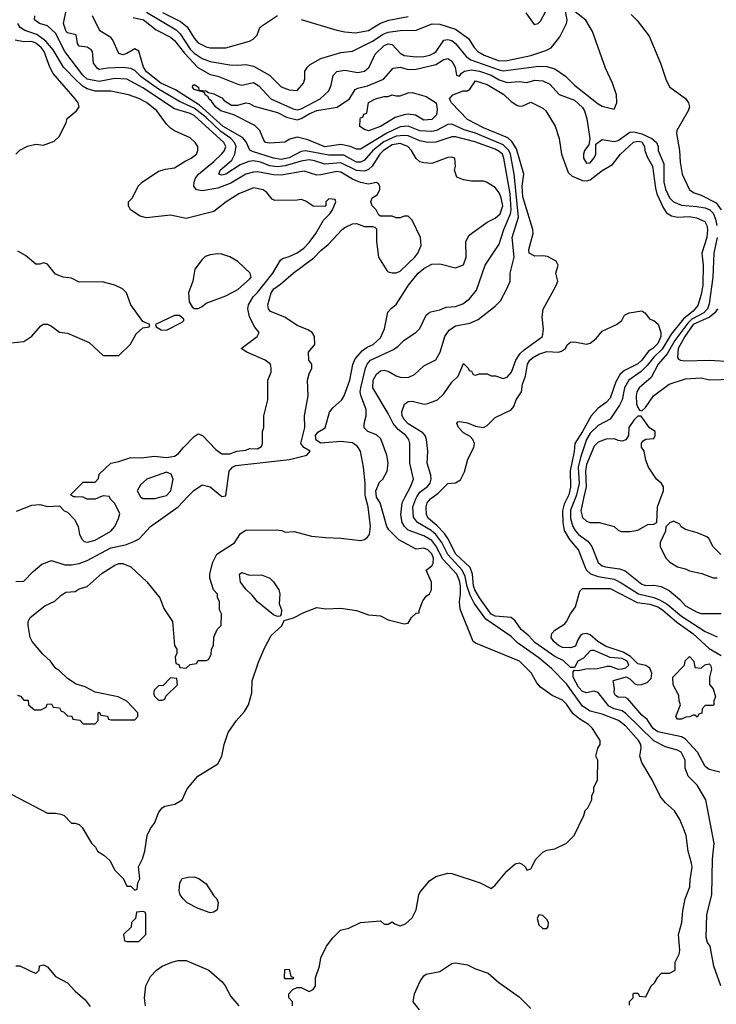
# Model space of a CAD drawing. Header units: inches. Extents: x 1793389 to 1900389, y 320802 to 470796.
# Tile 635 of 656: x 1871669 to 1875186, y 417437 to 422410. Entities that reach past the tile are written whole.
import ezdxf

# ---------------------------------------------------------------- set-up
doc = ezdxf.new("R2010")
doc.units = ezdxf.units.IN
doc.header["$MEASUREMENT"] = 0
doc.layers.add('B8471', color=7, linetype='Continuous')
doc.layers.add('B8472', color=7, linetype='Continuous')

msp = doc.modelspace()

# ---------------------------------------------------------------- linework, layer by layer
at = {"layer": 'B8471', "color": 2}
for points, elevation in [([(1871630, 418496), (1871810, 418402), (1871850, 418402), (1871876.9, 418396.9), (1871894, 418390), (1871930, 418352), (1871950, 418352), (1871970, 418344.7), (1871984.7, 418330), (1872031.1, 418251.1), (1872052, 418230), (1872062, 418210), (1872094, 418190), (1872123.6, 418163.6), (1872150, 418114), (1872194, 418070), (1872210, 418034), (1872230, 418034), (1872250, 418014), (1872262, 418018), (1872266, 418050), (1872275.3, 418070), (1872268.4, 418131.6), (1872288.9, 418171.1), (1872301.2, 418210), (1872313.2, 418290), (1872330, 418324.7), (1872350, 418351.3), (1872371.7, 418408.3), (1872389, 418430), (1872402.5, 418437.5), (1872451.7, 418448.3), (1872489.2, 418470), (1872514.2, 418525.8), (1872569, 418590), (1872670, 418652), (1872689.2, 418690), (1872700.9, 418750), (1872722, 418810), (1872763.7, 418870), (1872803.3, 418916.7), (1872823.7, 418950), (1872841.6, 419010), (1872843.6, 419070), (1872874.7, 419165.3), (1872904.4, 419235.6), (1872939.5, 419300.5), (1872991.9, 419348.1), (1873004, 419376), (1873051.7, 419388.3), (1873104.2, 419415.8), (1873170, 419442), (1873214.6, 419434.6), (1873290, 419438.4), (1873370, 419426.4), (1873430, 419404.4), (1873490, 419398.8), (1873530, 419379.1), (1873610, 419358), (1873630, 419362), (1873648, 419390), (1873670, 419412), (1873686, 419414), (1873686, 419426), (1873704.7, 419475.3), (1873722, 419498), (1873738, 419510), (1873748, 419530), (1873748, 419570), (1873722, 419630), (1873750, 419651.3), (1873756.6, 419663.4), (1873757.7, 419690), (1873750, 419711.5), (1873730, 419733.3), (1873710, 419740.7), (1873670, 419735.1), (1873583.1, 419783.1), (1873533.1, 419833.1), (1873522, 419850), (1873489.2, 419969.2), (1873470, 419998), (1873469.8, 420000)], 278), ([(1871650, 419572), (1871690, 419574), (1871736.4, 419623.6), (1871780.2, 419659.8), (1871830, 419678), (1871897.3, 419657.3), (1871930, 419656.3), (1871970, 419663.8), (1872010, 419678.4), (1872130, 419743.1), (1872202.7, 419757.3), (1872245.8, 419774.2), (1872271.6, 419788.4), (1872329.2, 419850), (1872469.5, 419950), (1872516.7, 420000)], 286), ([(1871652.5, 419927.5), (1871730, 419958.8), (1871770, 419961), (1871810, 419952), (1871870, 419954), (1871894, 419930), (1871910, 419922), (1871945.4, 419885.4), (1871964.7, 419850), (1871971, 419810), (1871984.5, 419784.5), (1871995.3, 419775.3), (1872011, 419771), (1872050, 419780.7), (1872130, 419827.3), (1872149, 419850), (1872168.7, 419890), (1872174, 419914), (1872150, 419966), (1872126, 419990), (1872122.7, 420000)], 290), ([(1871658, 418998), (1871672.7, 418992.7), (1871690, 418974), (1871712.7, 418972.7), (1871714, 418950), (1871743.6, 418923.6), (1871776.4, 418923.6), (1871802, 418938), (1871807.3, 418952.7), (1871830, 418954), (1871838, 418938), (1871870, 418934), (1871878, 418918), (1871890, 418914), (1871910, 418894), (1871931.6, 418891.6), (1871938, 418878), (1871972.7, 418872.7), (1871990, 418854), (1872050, 418854), (1872066, 418870), (1872066, 418910), (1872070, 418912), (1872078, 418898), (1872111.6, 418891.6), (1872118, 418878), (1872130, 418874), (1872250, 418874), (1872266, 418890), (1872266, 418910), (1872210, 418968), (1872166, 418990), (1872050, 419014), (1872000.2, 419040.2), (1871953.6, 419053.6), (1871910, 419082), (1871870, 419122), (1871850, 419135.3), (1871824, 419170), (1871785.1, 419205.1), (1871732.7, 419270), (1871722.7, 419290), (1871712.3, 419350), (1871712.3, 419370), (1871722.7, 419390), (1871795.3, 419450), (1871846.6, 419473.4), (1871877.5, 419502.5), (1871902, 419518), (1871950, 419522.8), (1871970, 419536), (1872010, 419547.3), (1872085.8, 419614.2), (1872150, 419654.8), (1872170, 419664), (1872190, 419664), (1872230, 419646.8), (1872310.4, 419570.4), (1872376, 419490), (1872396.8, 419436.8), (1872441, 419370), (1872451.3, 419250), (1872462, 419230), (1872462, 419210), (1872454, 419190), (1872458, 419158), (1872472.7, 419152.7), (1872478, 419138), (1872510, 419134), (1872530, 419154), (1872562, 419158), (1872570, 419174), (1872610, 419174), (1872622, 419178), (1872636.4, 419203.6), (1872638, 419230), (1872648, 419250), (1872648.9, 419291.1), (1872666, 419330), (1872686, 419350), (1872688, 419410), (1872678, 419430), (1872678, 419470), (1872668, 419492), (1872668, 419508), (1872648, 419530), (1872628.9, 419588.9), (1872628.9, 419611.1), (1872644, 419670), (1872664, 419710), (1872752.9, 419767.1), (1872784.7, 419815.3), (1872810, 419831.3), (1872966.3, 419833.7), (1872992, 419830), (1873010, 419821), (1873054.6, 419825.4), (1873142, 419802), (1873214.6, 419794.6), (1873290, 419792.2), (1873390, 419780.3), (1873410, 419784.2), (1873424.4, 419795.6), (1873435.1, 419810), (1873440.9, 419850), (1873428.6, 419950), (1873415.7, 420000)], 282), ([(1872076.7, 420000), (1872050, 419988), (1872010, 419988), (1871990, 419998), (1871948.7, 420000)], 290), ([(1872279.4, 420000), (1872279.6, 419999.6), (1872291.6, 419991.6), (1872351.1, 419991.1), (1872383.3, 420000)], 290), ([(1873046, 417430), (1873046, 417450), (1873028, 417470), (1873028, 417490), (1873047.3, 417512.7), (1873070, 417522), (1873090, 417522), (1873130, 417502), (1873150, 417512), (1873158, 417522), (1873162, 417530), (1873162, 417570), (1873182, 417630), (1873188.9, 417671.1), (1873218, 417730), (1873250, 417772), (1873289.1, 417810.9), (1873330, 417821), (1873390, 417851), (1873490, 417858), (1873510, 417842), (1873530, 417842), (1873550, 417854), (1873563.6, 417843.6), (1873590, 417834), (1873616.4, 417843.6), (1873650, 417874), (1873670, 417914), (1873684, 417990), (1873690, 418002), (1873738.6, 418061.4), (1873770, 418082.8), (1873830, 418098.8), (1873850, 418097.3), (1873994, 418050), (1874050, 418022), (1874070, 418038), (1874129.2, 418110), (1874170, 418146), (1874190, 418151), (1874205.4, 418145.4), (1874222, 418130), (1874230, 418114), (1874250, 418122), (1874275.3, 418170), (1874310, 418204.7), (1874330, 418216), (1874370, 418222), (1874428.9, 418251.1), (1874468, 418290), (1874518, 418390), (1874524.7, 418415.3), (1874538, 418430), (1874558, 418470), (1874558, 418490), (1874567.3, 418512.7), (1874568.4, 418531.6), (1874586, 418570), (1874588, 418670), (1874578, 418690), (1874588.7, 418730), (1874599, 418750), (1874599, 418770), (1874561.2, 418830), (1874541.2, 418850), (1874496.6, 418876.6), (1874463.9, 418903.9), (1874430, 418952.7), (1874410, 418972.7), (1874357.2, 418997.2), (1874299, 419039), (1874280.2, 419060.2), (1874251.5, 419111.5), (1874192.7, 419170), (1873970, 419261.2), (1873959, 419270), (1873892.9, 419432.9), (1873889.4, 419469.4), (1873895.4, 419510), (1873894.4, 419550), (1873890, 419576), (1873875.3, 419610), (1873806, 419686), (1873770, 419753.3), (1873750, 419779.7), (1873710, 419802.6), (1873631, 419831), (1873611.8, 419850), (1873600.5, 419870), (1873593, 419910), (1873599.7, 419970), (1873615.9, 420000)], 274), ([(1874747.3, 417432.7), (1874748.4, 417451.6), (1874766, 417470), (1874766, 417490), (1874770, 417494), (1874790, 417494), (1874798, 417478), (1874830, 417474), (1874858, 417530), (1874874.6, 417545.4), (1874890, 417574), (1874910, 417594), (1874950, 417594), (1874978, 417610), (1874978, 417650), (1874998, 417690), (1875002, 417710), (1874995.3, 417790), (1875012.7, 417850), (1875017.2, 417910), (1875029.2, 417970), (1875052.7, 418030), (1875053.6, 418066.4), (1875064, 418130), (1875061.2, 418150), (1875044, 418210), (1875033.2, 418290), (1875019, 418330), (1875001.2, 418370), (1874974.2, 418414.2), (1874930, 418454), (1874905.1, 418485.1), (1874862.7, 418570), (1874810, 418659), (1874800.7, 418690), (1874807, 418730), (1874804.5, 418750), (1874794, 418770), (1874730, 418841.6), (1874692.3, 418870), (1874610, 418903), (1874550, 418917.7), (1874510, 418943), (1874430, 419055.6), (1874353.4, 419133.4), (1874290, 419186.3), (1874182, 419262), (1874150, 419294.5), (1874023.1, 419383.1), (1873963.1, 419463.1), (1873942.8, 419502.8), (1873928, 419548), (1873918.5, 419598.5), (1873903.5, 419630), (1873830, 419708.4), (1873799.8, 419770), (1873770.5, 419810.5), (1873746.3, 419830), (1873676.9, 419870), (1873656.8, 419896.8), (1873654, 419950), (1873668.4, 419990), (1873674.9, 420000)], 270), ([(1875209.3, 417530), (1875173.2, 417630), (1875155.3, 417730), (1875142, 417750), (1875134.6, 417774.6), (1875138.4, 417890), (1875163.6, 417990), (1875167, 418170), (1875175.1, 418250), (1875132.7, 418470), (1875090, 418544), (1875044, 418590), (1875029.3, 418629.3), (1875029, 418670), (1875008.7, 418710), (1874990, 418721.2), (1874930, 418737.6), (1874870, 418768), (1874730, 418906.6), (1874710, 418919.7), (1874669.8, 418929.8), (1874643.6, 418943.6), (1874590, 419012.7), (1874570, 419019.3), (1874530, 419009.4), (1874510, 419017.6), (1874490, 419038.4), (1874463.5, 419090), (1874463.7, 419116.3), (1874470, 419124.7), (1874490, 419123), (1874528.1, 419131.9), (1874586.2, 419133.8), (1874635.3, 419144.7), (1874650, 419144.9), (1874690, 419130.4), (1874710, 419131.7), (1874730, 419136), (1874745.1, 419150), (1874735.8, 419170), (1874710, 419184.2), (1874650, 419189.4), (1874570, 419224.2), (1874556.7, 419223.3), (1874550, 419222), (1874515.1, 419184.9), (1874487.7, 419170), (1874470, 419138), (1874450, 419139), (1874413.4, 419173.4), (1874370, 419193.3), (1874270, 419264.2), (1874238.9, 419298.9), (1874201.6, 419330), (1874170, 419374.5), (1874151, 419391), (1874070, 419397.3), (1874050, 419407.4), (1873990, 419489.7), (1873966.3, 419530), (1873959.8, 419550), (1873955.4, 419610), (1873943.1, 419643.1), (1873871.2, 419710), (1873831.2, 419790), (1873814.2, 419814.2), (1873775.8, 419855.8), (1873732.7, 419890), (1873723.7, 419910), (1873720.9, 419950), (1873727, 419970), (1873743.7, 419990), (1873757.1, 420000)], 266), ([(1874436, 420000), (1874417.7, 419962.3), (1874410.2, 419930), (1874411.2, 419871.2), (1874418.3, 419830), (1874444.7, 419784.7), (1874490.4, 419730), (1874523.4, 419643.4), (1874530.6, 419630), (1874551.7, 419611.7), (1874590, 419597), (1874670, 419584.6), (1874706.4, 419566.4), (1874793, 419510), (1874870, 419491.3), (1874899.2, 419479.2), (1874937.6, 419457.6), (1875010, 419397.7), (1875130, 419320.3), (1875190, 419292.4)], 266), ([(1874476.3, 420000), (1874450, 419933.2), (1874449.2, 419890), (1874462.3, 419850), (1874473.7, 419830), (1874490.2, 419810.2), (1874536.9, 419776.9), (1874558.4, 419750), (1874590, 419668.2), (1874610, 419652.4), (1874626.1, 419646.1), (1874696.7, 419636.7), (1874726.1, 419626.1), (1874810, 419559.3), (1874830, 419553), (1874870, 419554.8), (1874907.5, 419547.5), (1874947.9, 419527.9), (1875002, 419482), (1875031, 419450), (1875090, 419417.3), (1875110, 419411.3), (1875210, 419411.3)], 270), ([(1874517.5, 420000), (1874501.3, 419930), (1874510, 419896), (1874530, 419877.3), (1874550, 419870.8), (1874594, 419870), (1874670, 419851), (1874690, 419832), (1874705.4, 419825.4), (1874750, 419824.7), (1874790, 419832), (1874840.4, 419859.6), (1874870, 419862), (1874886, 419870), (1874888.7, 419950), (1874907.6, 420000)], 274), ([(1875209.4, 419709.4), (1875170, 419748), (1875148.9, 419788.9), (1875138, 419798), (1875090, 419819), (1875030, 419835.3), (1875009.3, 419849.3), (1875002, 419862), (1874970, 419878), (1874951.6, 419868.4), (1874932, 419848), (1874930, 419826), (1874902, 419770), (1874902, 419750), (1874932, 419690), (1874952, 419670), (1874990, 419646), (1875030, 419636), (1875050, 419626), (1875113.7, 419613.7), (1875170, 419591.3), (1875191.1, 419591.1)], 274), ([(1875204, 418610), (1875150, 418622.4), (1875130, 418638.4), (1875091.3, 418711.3), (1875030, 418776.9), (1875010, 418788.4), (1874890, 418813.3), (1874868, 418830), (1874836.2, 418876.2), (1874810, 418897), (1874739.6, 418979.6), (1874727, 418987), (1874690, 418987.6), (1874677, 418997), (1874669.6, 419010), (1874672.7, 419032.7), (1874665.2, 419070), (1874667.7, 419072.3), (1874730.2, 419090.2), (1874750, 419080.7), (1874775.2, 419055.2), (1874790, 419050.5), (1874810, 419052.4), (1874837.5, 419062.5), (1874857.8, 419082.2), (1874860.3, 419110), (1874850, 419134.3), (1874830, 419148.4), (1874790, 419157.2), (1874753.6, 419193.6), (1874716.1, 419216.1), (1874630, 419244.4), (1874587.3, 419270), (1874550, 419302.4), (1874530, 419309.7), (1874510, 419306.3), (1874500.4, 419299.6), (1874485.1, 419274.9), (1874474.6, 419245.4), (1874450, 419237.6), (1874410, 419239.7), (1874388.9, 419248.9), (1874365.1, 419270), (1874352, 419290), (1874355.1, 419310), (1874370, 419327.3), (1874421.2, 419358.8), (1874429, 419370), (1874449.2, 419410), (1874475.6, 419444.4), (1874497, 419523), (1874510, 419537.3), (1874650, 419536.5), (1874787.1, 419467.1), (1874850, 419458.2), (1874890, 419444.4), (1874914.9, 419430), (1874986.5, 419366.5), (1875067, 419310), (1875150, 419234), (1875210, 419198.4)], 262), ([(1871650, 417631.3), (1871670, 417631.3), (1871750, 417592), (1871768, 417610), (1871769.1, 417630.9), (1871790, 417636), (1871810, 417626), (1871850, 417578), (1871910, 417546), (1871950, 417502.8), (1871999.9, 417459.9), (1872025.5, 417425.5)], 274), ([(1872304, 417430), (1872299, 417470), (1872306, 417530), (1872330, 417578), (1872359, 417610), (1872388.7, 417630), (1872438, 417650), (1872470, 417659.1), (1872510, 417659.1), (1872624.7, 417610), (1872690.5, 417550.5), (1872706.8, 417530), (1872735.9, 417475.9), (1872776, 417430)], 274), ([(1873688, 417410), (1873655.3, 417450), (1873662.7, 417490), (1873689.5, 417550.5), (1873710, 417581), (1873722, 417590), (1873790, 417602), (1873850, 417642.8), (1873870, 417646.8), (1873930, 417636.3), (1873970, 417616.3), (1874033.8, 417593.8), (1874088, 417548), (1874190, 417474.8), (1874250, 417416)], 270)]:
    msp.add_lwpolyline(points, dxfattribs=dict(at, elevation=elevation))
for points, elevation in [([(1872830, 419604.7), (1872890, 419606), (1872931.3, 419590), (1872950, 419571.3), (1872977.3, 419530), (1872982.8, 419510), (1872979.8, 419459.8), (1872991, 419430), (1872990, 419406), (1872982, 419398), (1872970, 419395.3), (1872950, 419404), (1872870, 419469.2), (1872843.3, 419503.3), (1872810, 419534), (1872784, 419570), (1872778, 419610), (1872790, 419618)], 278), ([(1875110, 419134), (1875128.9, 419151.1), (1875150, 419156), (1875156, 419150), (1875162, 419130), (1875151.3, 419090), (1875151.6, 419051.6), (1875171, 419030), (1875182, 418990), (1875174, 418970), (1875174, 418950), (1875170, 418946), (1875130, 418946), (1875114, 418930), (1875112.7, 418907.3), (1875098, 418902), (1875090, 418888), (1875078, 418898), (1875070, 418898), (1875051.6, 418888.4), (1875032.7, 418887.3), (1875010, 418878), (1874990, 418878), (1874982, 418890), (1875006, 418950), (1874998, 418970), (1874996.4, 418996.4), (1874968.7, 419050), (1874966, 419090), (1875026, 419150), (1875028.4, 419171.6), (1875050, 419194), (1875072, 419170), (1875078, 419138)], 258), ([(1872430, 419086), (1872392.7, 419047.3), (1872370, 419046), (1872350, 419026), (1872344.7, 419010), (1872350, 418994), (1872370, 418974), (1872390, 418974), (1872402, 418978), (1872407.3, 418992.7), (1872466, 419050), (1872462, 419082)], 282), ([(1872630, 417899), (1872570, 417921.2), (1872515.3, 417950), (1872494, 417970), (1872479, 417990), (1872474, 418010), (1872478, 418050), (1872490, 418072), (1872520.2, 418079.8), (1872550, 418081), (1872573.2, 418073.2), (1872610, 418046), (1872650, 417984.7), (1872664.7, 417970), (1872671.3, 417950), (1872666, 417914), (1872650, 417902)], 274), ([(1872290, 417906), (1872258, 417902), (1872254, 417870), (1872234, 417850), (1872232.7, 417827.3), (1872194, 417790), (1872198, 417758), (1872210, 417754), (1872270, 417754), (1872306, 417790), (1872306, 417890), (1872302, 417902)], 278), ([(1874290, 417889), (1874281.6, 417870), (1874290, 417838.8), (1874310, 417820.5), (1874330, 417820.7), (1874337, 417830), (1874338.7, 417850), (1874330, 417866), (1874310, 417885.1)], 274), ([(1873010, 417566), (1873006, 417570), (1873007.3, 417612.7), (1873030, 417614), (1873038, 417578), (1873050, 417574), (1873050, 417566)], 274)]:
    msp.add_lwpolyline(points, close=True, dxfattribs=dict(at, elevation=elevation))
at = {"layer": 'B8472', "color": 2}
for points, elevation in [([(1873415.7, 420000), (1873413.1, 420010), (1873412.8, 420070), (1873404.8, 420150), (1873389.7, 420230), (1873374.4, 420254.4), (1873350, 420273.5), (1873290, 420279.8), (1873190, 420272), (1873165.6, 420285.6), (1873162.7, 420310), (1873173.9, 420326.1), (1873210.8, 420349.2), (1873232.8, 420427.2), (1873249.3, 420450), (1873295.1, 420490), (1873307, 420510), (1873336.2, 420590), (1873351.4, 420668.6), (1873363.3, 420696.7), (1873400.1, 420739.9), (1873423.3, 420756.7), (1873453.2, 420770), (1873490, 420802.8), (1873511.3, 420848.7), (1873528, 420932), (1873546.2, 420953.8), (1873570, 420970.8), (1873631.8, 421070), (1873680.9, 421130), (1873710, 421153), (1873750, 421174.9), (1873790, 421177.3), (1873870, 421156), (1873910, 421172), (1873924, 421210), (1873922, 421290), (1873939, 421321), (1874030, 421386.8), (1874070, 421407.7), (1874095.6, 421430), (1874107.6, 421470), (1874100.7, 421510), (1874090, 421535.3), (1874070, 421562), (1874026, 421590), (1874010, 421594), (1873950, 421594), (1873910, 421602), (1873875.3, 421615.3), (1873864, 421650), (1873869, 421670), (1873866, 421710), (1873850, 421715.3), (1873830, 421714), (1873750, 421683.7), (1873710, 421686.6), (1873690, 421692.7), (1873670, 421709), (1873647.3, 421750), (1873629.4, 421770), (1873590, 421783.9), (1873550, 421777.8), (1873505.7, 421750), (1873487.6, 421730), (1873449.3, 421670.7), (1873430, 421652.8), (1873410, 421644.4), (1873370, 421647.6), (1873290, 421686.6), (1873210, 421681), (1873157.8, 421697.8), (1873130, 421702), (1873090, 421696.1), (1873010, 421671.6), (1872970, 421667), (1872932.4, 421672.4), (1872885.2, 421690), (1872850, 421697.3), (1872825.9, 421694.1), (1872782.7, 421677.3), (1872710, 421629.7), (1872690, 421625.6), (1872675.3, 421630), (1872680.9, 421650), (1872739.8, 421700.2), (1872755.8, 421730), (1872762.3, 421770), (1872753.5, 421790), (1872735.6, 421810), (1872684.8, 421844.8), (1872610, 421915.9), (1872550, 421963.2), (1872476.3, 421996.3), (1872370, 422059.8), (1872282.1, 422122.1), (1872250, 422153.3), (1872230, 422163), (1872190, 422168.4), (1872114.4, 422165.6), (1872070, 422159), (1872062.7, 422162.7), (1872042, 422190), (1872036, 422250), (1872030, 422257.2), (1872010, 422271.8), (1871970, 422276), (1871961.6, 422290), (1871953.4, 422333.4), (1871910, 422343.5), (1871903, 422350), (1871889.6, 422390.4), (1871927.7, 422572.3)], 282), ([(1872241.5, 422421.5), (1872293.4, 422410), (1872358.2, 422358.2), (1872430, 422321.7), (1872450, 422305.3), (1872500.4, 422240.4), (1872569.3, 422169.3), (1872630, 422133.7), (1872670, 422125.3), (1872770, 422084), (1872790, 422078.8), (1872850, 422093), (1872876.7, 422076.7), (1872936.3, 422010), (1873050, 421959.5), (1873070, 421955.3), (1873090, 421959.5), (1873186, 422010), (1873229.3, 422050.7), (1873241.5, 422078.5), (1873251.5, 422128.5), (1873270, 422147.7), (1873310, 422154.4), (1873375.9, 422144.1), (1873410, 422150.8), (1873432.7, 422170), (1873463.6, 422236.4), (1873510, 422279.5), (1873530, 422288.4), (1873550, 422284.9), (1873590, 422240.5), (1873610, 422228.8), (1873670, 422222.6), (1873710, 422224.2), (1873739, 422230), (1873759.8, 422240.2), (1873771.8, 422250), (1873810, 422306.8), (1873830, 422310.4), (1873850, 422305.5), (1873870, 422290.4), (1873924, 422224), (1873946.8, 422206.8), (1874090, 422156.9), (1874110, 422151.5), (1874290, 422176), (1874330, 422173.7), (1874370, 422161.3), (1874424.6, 422124.6), (1874470, 422079.3), (1874590, 421984.9), (1874610, 421974), (1874670, 421958), (1874683.7, 421990), (1874682, 422030), (1874661.6, 422090), (1874626, 422166), (1874560.5, 422350), (1874527.3, 422407.3), (1874473, 422450)], 278), ([(1872310, 422448.1), (1872458.5, 422358.5), (1872478.8, 422338.8), (1872530, 422261.1), (1872550, 422241.7), (1872590, 422214.6), (1872630, 422199.5), (1872730, 422182), (1872770, 422179.5), (1872810, 422183.1), (1872850, 422175.8), (1872930.8, 422130), (1872990, 422071), (1873030, 422056), (1873070, 422052), (1873102, 422090), (1873108.9, 422111.1), (1873109.2, 422150), (1873122, 422170), (1873136, 422184), (1873190, 422214), (1873290, 422244), (1873350, 422250.6), (1873450, 422301.1), (1873503.6, 422336.4), (1873530, 422346.3), (1873590, 422355.3), (1873670, 422357.3), (1873751.7, 422388.3), (1873790, 422386.7), (1873870, 422362.6), (1873935.6, 422315.6), (1873963, 422270), (1873982, 422250), (1874014.8, 422230), (1874090, 422202.7), (1874130, 422203.6), (1874250, 422228.8), (1874326.2, 422253.8), (1874351.8, 422268.2), (1874395.8, 422324.2), (1874429.5, 422390), (1874433.6, 422410), (1874421.3, 422470)], 282), ([(1874224.5, 422444.5), (1874266.4, 422386.4), (1874286, 422390), (1874298, 422402), (1874324, 422450)], 286), ([(1872516.7, 420000), (1872547.5, 420032.5), (1872590, 420061), (1872630, 420050.8), (1872690, 420001), (1872710, 420004.7), (1872727.4, 420130), (1872744, 420150), (1872760.9, 420159.1), (1873031.8, 420188.2), (1873119, 420210), (1873135.3, 420230), (1873104, 420250), (1873089.3, 420270), (1873109.4, 420350), (1873106.6, 420410), (1873125.2, 420510), (1873122.7, 420590), (1873130, 420622), (1873144, 420650), (1873144, 420670), (1873129.5, 420690), (1873126.6, 420730), (1873159.3, 420770), (1873158, 420810), (1873145.2, 420830), (1873124.2, 420844.2), (1873070, 420865.6), (1873007.7, 420907.7), (1872935.5, 420935.5), (1872925.2, 420950), (1872922.7, 420970), (1872938.9, 421030), (1872951.6, 421050), (1872986.5, 421073.5), (1873050, 421130.5), (1873153.5, 421206.5), (1873190, 421244.9), (1873226, 421274), (1873297.2, 421350), (1873310, 421360.7), (1873350, 421378.8), (1873370, 421381), (1873410, 421366), (1873450, 421364.7), (1873462, 421362), (1873470, 421354), (1873470.7, 421290), (1873480.7, 421210), (1873522.5, 421142.5), (1873530, 421136), (1873550, 421130.8), (1873570, 421130.8), (1873590, 421140.7), (1873663.7, 421210), (1873679.3, 421230), (1873696, 421270), (1873692.7, 421310), (1873650, 421398), (1873630, 421418), (1873610, 421418), (1873590, 421408.7), (1873570, 421408.7), (1873550, 421418), (1873490, 421418), (1873482, 421422), (1873468, 421450), (1873449.1, 421469.1), (1873442, 421490), (1873448.9, 421511.1), (1873474.6, 421525.4), (1873488, 421550), (1873488, 421570), (1873480.4, 421580.4), (1873470, 421588), (1873430, 421579.3), (1873390, 421587), (1873350, 421604.7), (1873290, 421640.5), (1873270, 421643.5), (1873190, 421626), (1873170, 421625.6), (1873105.1, 421645.1), (1872990, 421625.4), (1872950, 421626), (1872870, 421641.7), (1872850, 421640.4), (1872810, 421629.7), (1872735.1, 421584.9), (1872670, 421558.3), (1872590, 421545.1), (1872562, 421550), (1872549, 421570), (1872549.2, 421590), (1872556, 421610), (1872572.3, 421630), (1872650, 421694), (1872690, 421733), (1872703.6, 421750), (1872709.6, 421770), (1872700.5, 421790), (1872550, 421925.4), (1872530, 421935.6), (1872450, 421960.5), (1872290, 422066.6), (1872210, 422109.6), (1872150, 422113.7), (1872070, 422097.8), (1872009.9, 422109.9), (1871988.3, 422130), (1871896.9, 422250), (1871850, 422342), (1871810, 422379.6), (1871769.2, 422390), (1871743.6, 422410), (1871746, 422430)], 286), ([(1873469.8, 420000), (1873467.3, 420030), (1873486, 420074), (1873502, 420090), (1873524, 420130), (1873528.7, 420170), (1873522, 420210), (1873492.5, 420292.5), (1873470, 420314), (1873426, 420330), (1873408.4, 420348.4), (1873408, 420370), (1873419, 420410), (1873418, 420442), (1873391.2, 420511.2), (1873388, 420530), (1873391.1, 420550), (1873414.7, 420650), (1873423, 420670), (1873439.5, 420690), (1873555.6, 420744.4), (1873579.6, 420760.4), (1873610, 420791), (1873669.3, 420830.7), (1873689.3, 420850.7), (1873722, 420918), (1873732.9, 420927.1), (1873745.2, 420934.8), (1873790, 420944), (1873822.5, 420957.5), (1873870, 420962), (1873905.8, 420974.2), (1873940.1, 420999.9), (1873975.9, 421044.1), (1874019.5, 421170), (1874090, 421276), (1874113.7, 421350), (1874147.8, 421430), (1874150.7, 421450), (1874145.3, 421530), (1874114, 421710), (1874106.3, 421730), (1874090, 421745.1), (1874070, 421755.3), (1873966.9, 421793.1), (1873870, 421819.1), (1873850, 421818.3), (1873770, 421791.3), (1873730.4, 421789.6), (1873690, 421797.7), (1873630, 421822.7), (1873610, 421825.6), (1873570, 421821.6), (1873507.5, 421792.5), (1873451.5, 421750), (1873410, 421699.7), (1873390, 421689.8), (1873369.4, 421690), (1873305.8, 421725.8), (1873230, 421725.3), (1873111.7, 421748.3), (1873090, 421744), (1873030, 421711.9), (1872990, 421704.4), (1872950, 421709.8), (1872844.2, 421744.2), (1872831.1, 421751.1), (1872812.5, 421792.5), (1872794.2, 421814.2), (1872696.9, 421870), (1872577.6, 421977.6), (1872455, 422055), (1872382, 422090), (1872310, 422147.3), (1872293.5, 422170), (1872270, 422251.8), (1872250, 422263.5), (1872210, 422238.9), (1872190, 422231.8), (1872170, 422239.3), (1872138, 422310), (1872130, 422319.3), (1872074, 422354), (1872036.2, 422430)], 278), ([(1872390, 422445.5), (1872481.2, 422401.2), (1872514.3, 422374.3), (1872550, 422316.3), (1872570, 422293.4), (1872610, 422273), (1872630, 422268.4), (1872710, 422267.3), (1872830, 422302), (1872848.4, 422311.6), (1872868.4, 422331.6), (1872882, 422370), (1872890, 422378), (1872971.1, 422431.1)], 286), ([(1873090, 422411.3), (1873270, 422357.1), (1873310, 422348.2), (1873364.1, 422344.1), (1873430, 422355.8), (1873490, 422392.4), (1873532.5, 422407.5), (1873630, 422425.7)], 286), ([(1874755.6, 422435.6), (1874786.4, 422406.4), (1874847.5, 422327.5), (1874904, 422190), (1874930.6, 422110), (1874950, 422071), (1875030, 422011.3), (1875046, 421990), (1875050.8, 421970), (1875044.7, 421950), (1874986.8, 421850), (1874985.2, 421834.8), (1875000.3, 421750), (1875003.7, 421690), (1875014, 421630), (1875051, 421550), (1875074.9, 421534.9), (1875110, 421524.2), (1875185.2, 421485.2), (1875210.2, 421450)], 278), ([(1871948.7, 420000), (1871940.4, 420000.4), (1871926, 420010), (1871990, 420074), (1872050, 420074), (1872067.3, 420092.7), (1872070, 420114), (1872129.3, 420170.7), (1872170, 420178), (1872230, 420198), (1872283.1, 420196.9), (1872350, 420206), (1872410, 420198), (1872450, 420206), (1872470, 420218), (1872495.3, 420250), (1872550, 420304.7), (1872570, 420318), (1872592, 420310), (1872659.8, 420239.8), (1872690, 420218), (1872730, 420218), (1872766, 420230), (1872810, 420236), (1872830, 420244.7), (1872870, 420242), (1872890, 420254), (1872895.3, 420270), (1872895.3, 420330), (1872902, 420350), (1872902, 420410), (1872922, 420490), (1872922, 420590), (1872939, 420630), (1872939, 420650), (1872935.3, 420670), (1872908, 420690), (1872815.3, 420730), (1872788, 420750), (1872868.7, 420810), (1872878, 420830), (1872857, 420857), (1872829.6, 420910), (1872821.6, 420950), (1872825.1, 420970), (1872847, 421010), (1872870, 421032.7), (1872946.6, 421130), (1872985.2, 421194.8), (1872996.5, 421203.5), (1873030, 421213.4), (1873070, 421233), (1873103.8, 421256.2), (1873130, 421284.9), (1873164.5, 421330), (1873202.7, 421397.3), (1873235.3, 421430), (1873248, 421450), (1873266, 421490), (1873262, 421502), (1873230, 421506), (1873214, 421490), (1873214, 421470), (1873210, 421466), (1873150, 421468.7), (1873113.6, 421493.6), (1873090, 421502), (1873070, 421498), (1872956.4, 421496.4), (1872943.1, 421503.1), (1872916.5, 421536.5), (1872898, 421550), (1872850, 421561.2), (1872776, 421530), (1872711.3, 421490), (1872650, 421442), (1872510, 421405.2), (1872430, 421422), (1872310, 421408.7), (1872277.2, 421417.2), (1872228.7, 421450), (1872218, 421470), (1872218, 421490), (1872238, 421510), (1872268, 421570), (1872288, 421590), (1872370, 421644.7), (1872404.7, 421655.3), (1872450, 421661), (1872503.7, 421696.3), (1872535.3, 421710), (1872562, 421730), (1872568.7, 421750), (1872568, 421770), (1872555.3, 421790), (1872530, 421814), (1872450, 421848.7), (1872430, 421862), (1872410, 421882), (1872362, 421950), (1872310, 421991.3), (1872270, 422011.6), (1872218, 422030), (1872130, 422049.5), (1872050, 422049.6), (1872010, 422061.1), (1871990, 422072.6), (1871958.7, 422098.7), (1871890.8, 422170.8), (1871837.3, 422257.3), (1871800.9, 422300.9), (1871755.8, 422335.8), (1871695.6, 422355.6), (1871672, 422370), (1871659.7, 422390)], 290), ([(1871649.4, 421730.6), (1871670, 421751.3), (1871709, 421771), (1871750, 421781), (1871790, 421776), (1871843.1, 421796.9), (1871870, 421822), (1871904, 421890), (1871909.4, 421910.6), (1871955.3, 421950), (1871968.7, 421970), (1871964, 421990), (1871949, 422010), (1871838.3, 422138.3), (1871820.5, 422170), (1871793.3, 422250), (1871777.7, 422270), (1871750, 422292.1), (1871730, 422299.1), (1871690, 422298.7), (1871645.8, 422305.8)], 294), ([(1873615.9, 420000), (1873642.9, 420050), (1873657, 420090), (1873639.5, 420170), (1873639.6, 420270), (1873633.6, 420290), (1873618.4, 420310), (1873580, 420340), (1873554.7, 420370), (1873530, 420420.9), (1873451.3, 420550), (1873453, 420590), (1873470, 420620.5), (1873490, 420637.1), (1873510, 420640.5), (1873530, 420635.5), (1873570, 420610.8), (1873590, 420604), (1873630, 420602.8), (1873661.5, 420618.5), (1873710, 420661), (1873770, 420691.3), (1873792.7, 420730), (1873815.6, 420810), (1873837.7, 420842.3), (1873870, 420863.7), (1873942.4, 420877.6), (1873983.7, 420896.3), (1874070, 420962.8), (1874096, 420990), (1874129.2, 421050), (1874145.2, 421090), (1874146, 421130), (1874165.1, 421210), (1874155.1, 421310), (1874186.7, 421413.3), (1874165.3, 421630), (1874146.5, 421730), (1874138.9, 421750), (1874110, 421778.4), (1873970, 421836.1), (1873913.5, 421853.5), (1873850, 421882.4), (1873830, 421880.7), (1873774, 421850), (1873750, 421844.8), (1873690, 421848.5), (1873630, 421872.4), (1873590, 421868.7), (1873523.1, 421836.9), (1873390, 421756.9), (1873370, 421756.9), (1873339, 421770), (1873290, 421779.1), (1873210, 421768.7), (1873123.7, 421803.7), (1873070, 421816.2), (1873033, 421807), (1873007.9, 421792.1), (1872930, 421786.6), (1872910, 421789.4), (1872900.9, 421800.9), (1872880.9, 421850), (1872855.6, 421875.6), (1872750, 421929), (1872684, 421950), (1872657.2, 421970), (1872638, 421998), (1872624, 422010), (1872620.4, 422020.4), (1872606, 422030), (1872602, 422042), (1872550, 422058), (1872542, 422070), (1872543.1, 422076.9), (1872550, 422082), (1872572, 422070), (1872574, 422054), (1872608.7, 422051.3), (1872622, 422042), (1872650, 422036), (1872690, 422014.8), (1872702, 422002), (1872739.1, 421979.1), (1872770, 421979.1), (1872810, 421990.5), (1872830, 421986.8), (1872853.4, 421973.4), (1872970, 421942), (1873016.9, 421916.9), (1873070, 421904.6), (1873090, 421910.2), (1873130, 421934.4), (1873170, 421951.2), (1873271.9, 421968.1), (1873334, 422010), (1873362.8, 422057.2), (1873375.6, 422064.4), (1873424.7, 422075.3), (1873506, 422110), (1873554, 422166), (1873589.6, 422170.4), (1873630, 422158.4), (1873670, 422159.5), (1873770, 422183.1), (1873810, 422208.4), (1873830, 422214.4), (1873850, 422200.7), (1873867.7, 422170), (1873874, 422130), (1873890, 422124.7), (1873900.2, 422139.8), (1873914, 422150), (1873950, 422157.3), (1873990, 422150.2), (1874050, 422130.2), (1874090, 422106), (1874130, 422093.4), (1874190, 422097.1), (1874230, 422093), (1874270, 422103.8), (1874310, 422100.5), (1874345.2, 422085.2), (1874392.8, 422032.8), (1874470, 422003.8), (1874510, 421967.3), (1874520.4, 421950), (1874532.7, 421910), (1874546.8, 421810), (1874542, 421778), (1874521, 421750), (1874516, 421730), (1874516, 421710), (1874530, 421684.7), (1874550, 421686.8), (1874570, 421712), (1874577.2, 421730), (1874578, 421782), (1874610, 421804.7), (1874670, 421795.5), (1874690, 421800.4), (1874750, 421841.6), (1874770, 421844.2), (1874810, 421834.3), (1874860.4, 421810), (1874884.9, 421790), (1874892, 421770), (1874892, 421750), (1874921.4, 421681.4), (1874921.7, 421590), (1874930, 421554.8), (1874950, 421510.6), (1874970, 421490.4), (1875010, 421473.7), (1875087.2, 421467.2), (1875130, 421459.5), (1875152.7, 421450), (1875170, 421432.7), (1875182.4, 421402.4), (1875189.1, 421370)], 274), ([(1873674.9, 420000), (1873690, 420023.1), (1873728.5, 420051.5), (1873741.6, 420070), (1873746, 420090), (1873744.2, 420110), (1873725.6, 420170), (1873729.5, 420230), (1873723.7, 420290), (1873716, 420310), (1873703.6, 420323.6), (1873630, 420369.6), (1873609.6, 420390), (1873599.6, 420410), (1873598.4, 420430), (1873611.5, 420468.5), (1873630, 420481.6), (1873650, 420483.8), (1873711.9, 420468.1), (1873730, 420470.7), (1873779, 420490), (1873810, 420520.7), (1873850, 420578.8), (1873882, 420610), (1873910, 420674), (1873934, 420650), (1873938, 420638), (1873950, 420634), (1873958, 420618), (1873970, 420614), (1873990, 420622), (1874030, 420622), (1874050, 420612), (1874071.1, 420611.1), (1874110, 420598), (1874130, 420604.7), (1874152.3, 420630), (1874174.5, 420690), (1874196.3, 420723.7), (1874216.6, 420743.4), (1874309, 420810), (1874312.9, 420847.1), (1874306.6, 420910), (1874312.3, 420947.7), (1874376.6, 421063.4), (1874385.2, 421090), (1874375.3, 421130), (1874388, 421170), (1874378, 421190), (1874334, 421214), (1874310, 421218), (1874270, 421215.1), (1874241.2, 421230), (1874239.3, 421250), (1874261.2, 421330), (1874259.3, 421350), (1874210, 421515.3), (1874205.3, 421570), (1874214, 421630), (1874178, 421758), (1874154.1, 421794.1), (1874133.5, 421813.5), (1874010, 421864.4), (1873930, 421905.1), (1873848.7, 421990), (1873839, 422010), (1873855.3, 422030), (1873908, 422050), (1873930, 422050.7), (1873941.5, 422058.5), (1873970, 422100.7), (1874030, 422082), (1874112.7, 422032.7), (1874150, 421997.3), (1874178.5, 421978.5), (1874190, 421974), (1874210, 421974.8), (1874250, 421993), (1874310, 421963), (1874324.9, 421950), (1874373, 421873), (1874392.7, 421810), (1874403.8, 421730), (1874438.7, 421638.7), (1874458.9, 421618.9), (1874510, 421597), (1874530, 421595.3), (1874550, 421600.4), (1874610, 421647.7), (1874661.6, 421678.4), (1874702.9, 421730), (1874768.2, 421791.8), (1874790, 421797.3), (1874810, 421792.7), (1874824.2, 421770), (1874824.6, 421750), (1874837, 421717), (1874863.7, 421670), (1874878.6, 421558.5), (1874886.4, 421530), (1874918.9, 421458.9), (1874935.3, 421435.3), (1874959.9, 421419.9), (1874990, 421412.2), (1875050, 421416), (1875086, 421410), (1875127.7, 421390), (1875137.6, 421370), (1875142, 421350), (1875138.7, 421310), (1875113, 421230), (1875119.3, 421170), (1875118.4, 421070), (1875110, 421022), (1875093, 420967), (1875070, 420938), (1875021.1, 420898.9), (1874957.5, 420822.5), (1874913.4, 420746.6), (1874870, 420706), (1874837.2, 420662.8), (1874806.4, 420633.6), (1874744.2, 420590), (1874722.7, 420550), (1874710.2, 420489.8), (1874696.7, 420463.3), (1874650, 420392.7), (1874590, 420360.7), (1874550, 420321.3), (1874530.2, 420290), (1874500.8, 420199.2), (1874488.4, 420150), (1874493.3, 420066.7), (1874480.2, 420010), (1874476.3, 420000)], 270), ([(1875191.1, 421310), (1875172.8, 421230), (1875169.3, 421110), (1875150, 420975.3), (1875141.1, 420950), (1875123.1, 420930), (1875063.3, 420896.7), (1875042.4, 420877.6), (1874976.9, 420790), (1874938, 420722), (1874892, 420670), (1874857.8, 420602.3), (1874797.3, 420550), (1874784.9, 420530), (1874780.7, 420510), (1874782.8, 420470), (1874790, 420452), (1874798, 420438), (1874810, 420434), (1874828.4, 420451.6), (1874869.3, 420510.7), (1874948.7, 420570), (1875030, 420596), (1875110, 420601), (1875151.6, 420591.6), (1875270, 420594)], 274), ([(1871610, 420776), (1871690, 420784.7), (1871730, 420811.3), (1871776.4, 420863.6), (1871790, 420872), (1871810, 420872), (1871830, 420862), (1871870, 420831.3), (1871910, 420826), (1872019.8, 420779.8), (1872090, 420714), (1872170, 420714), (1872228.4, 420771.6), (1872256.4, 420823.6), (1872290, 420854), (1872322, 420858), (1872326, 420870), (1872290, 420886), (1872229.4, 420969.4), (1872209, 421030), (1872188.7, 421050), (1872150, 421069.2), (1872085.6, 421085.6), (1871970, 421084), (1871930, 421105.2), (1871889.4, 421109.4), (1871850, 421125.2), (1871810, 421175.3), (1871790, 421182), (1871770, 421175.3), (1871750, 421175.3), (1871698.6, 421218.6), (1871660.2, 421240.2)], 294), ([(1873757.1, 420000), (1873781.7, 420018.3), (1873830, 420066.8), (1873870, 420071), (1873894.2, 420085.8), (1873914, 420126), (1873931.8, 420190), (1873962.7, 420250), (1873965.2, 420270), (1873956, 420290), (1873944.1, 420304.1), (1873910, 420322.7), (1873884, 420350), (1873875.3, 420370), (1873881.2, 420378.8), (1873890, 420381), (1873930, 420373.4), (1873970, 420356.3), (1874010, 420350.5), (1874030, 420360.7), (1874070, 420401.6), (1874150, 420438.8), (1874163.3, 420456.7), (1874176.2, 420490), (1874202.9, 420530), (1874207.8, 420570), (1874222.3, 420610), (1874232.4, 420670), (1874244, 420690), (1874258.3, 420701.7), (1874290, 420720.9), (1874330, 420734), (1874389.5, 420730.5), (1874404.8, 420735.2), (1874425.2, 420750), (1874432.9, 420767.1), (1874450, 420781), (1874470, 420782.8), (1874530, 420770.6), (1874550, 420776.3), (1874579.7, 420800.3), (1874610, 420837.3), (1874682, 420870), (1874708.7, 420890), (1874722, 420918), (1874746, 420930), (1874810, 420938.8), (1874824.7, 420930), (1874850, 420898), (1874870.5, 420890.5), (1874892.4, 420872.4), (1874906, 420830), (1874906.4, 420810), (1874890, 420775.1), (1874865.5, 420750), (1874844.1, 420735.9), (1874810.3, 420690), (1874790, 420671.8), (1874721.8, 420638.2), (1874700.5, 420619.5), (1874679, 420581), (1874650, 420499.3), (1874630, 420476.2), (1874590, 420447.3), (1874553.7, 420410), (1874511.3, 420330), (1874472, 420270), (1874468.8, 420228.8), (1874449, 420131), (1874450, 420048.7), (1874440.8, 420010), (1874436, 420000)], 266), ([(1875191.3, 420950), (1875179, 420930), (1875152.2, 420907.8), (1875069.3, 420870), (1875027.3, 420810), (1874993.1, 420750), (1874990, 420704.7), (1874995.2, 420695.2), (1875004.7, 420690), (1875027, 420687), (1875150, 420690.5), (1875263.4, 420683.4)], 278), ([(1874907.6, 420000), (1874919, 420030), (1874919, 420050), (1874910, 420068), (1874884, 420090), (1874844, 420150), (1874830, 420186), (1874822, 420230), (1874808.4, 420251.6), (1874808.4, 420271.6), (1874816.4, 420283.6), (1874830, 420292), (1874870, 420294), (1874878, 420310), (1874878, 420330), (1874849, 420349), (1874807.3, 420407.3), (1874790, 420408), (1874770, 420388), (1874744.7, 420350), (1874742, 420310), (1874730, 420288), (1874710, 420282), (1874690, 420284), (1874672.5, 420292.5), (1874630, 420292), (1874590, 420277), (1874570, 420256), (1874530, 420164), (1874526.2, 420130), (1874529.3, 420050.7), (1874517.5, 420000)], 274), ([(1872383.3, 420000), (1872410, 420007.3), (1872432, 420030), (1872443.7, 420090), (1872434.5, 420114.5), (1872410, 420124), (1872311.1, 420088.9), (1872279.6, 420060.4), (1872262, 420030), (1872279.4, 420000)], 290), ([(1872122.7, 420000), (1872122, 420002), (1872090, 420006), (1872076.7, 420000)], 290)]:
    msp.add_lwpolyline(points, dxfattribs=dict(at, elevation=elevation))
for points, elevation in [([(1873710, 421902), (1873667.6, 421927.6), (1873630, 421932.7), (1873610, 421929.7), (1873564.1, 421915.9), (1873491, 421870), (1873430, 421849.4), (1873410, 421855.3), (1873386, 421870), (1873387.3, 421907.3), (1873390, 421914), (1873402, 421918), (1873407.3, 421932.7), (1873422, 421938), (1873430, 421992), (1873466, 422010), (1873510, 422022), (1873530, 422022), (1873550, 422030.8), (1873570, 422024.7), (1873590, 422026), (1873630, 422041), (1873650, 422042.8), (1873722, 422022), (1873771.3, 421990), (1873777.3, 421957.3), (1873773, 421930), (1873750, 421905.1)], 270), ([(1872670, 421227.3), (1872630, 421222), (1872606.2, 421213.8), (1872590, 421199), (1872554, 421150), (1872542.8, 421090), (1872521, 421030), (1872525.4, 420985.4), (1872539.6, 420959.6), (1872550, 420952), (1872570, 420952), (1872590, 420962), (1872610, 420978), (1872710, 421016), (1872770, 421047.3), (1872830, 421098.8), (1872837, 421110), (1872832.3, 421130), (1872770, 421188.3), (1872730, 421212.4), (1872690, 421225.6)], 294), ([(1872476.4, 420916.4), (1872450, 420915.3), (1872354, 420870), (1872358, 420858), (1872383.6, 420843.6), (1872410, 420842), (1872490, 420882), (1872498, 420890), (1872498, 420898)], 294)]:
    msp.add_lwpolyline(points, close=True, dxfattribs=dict(at, elevation=elevation))

doc.saveas('drawing.dxf')
